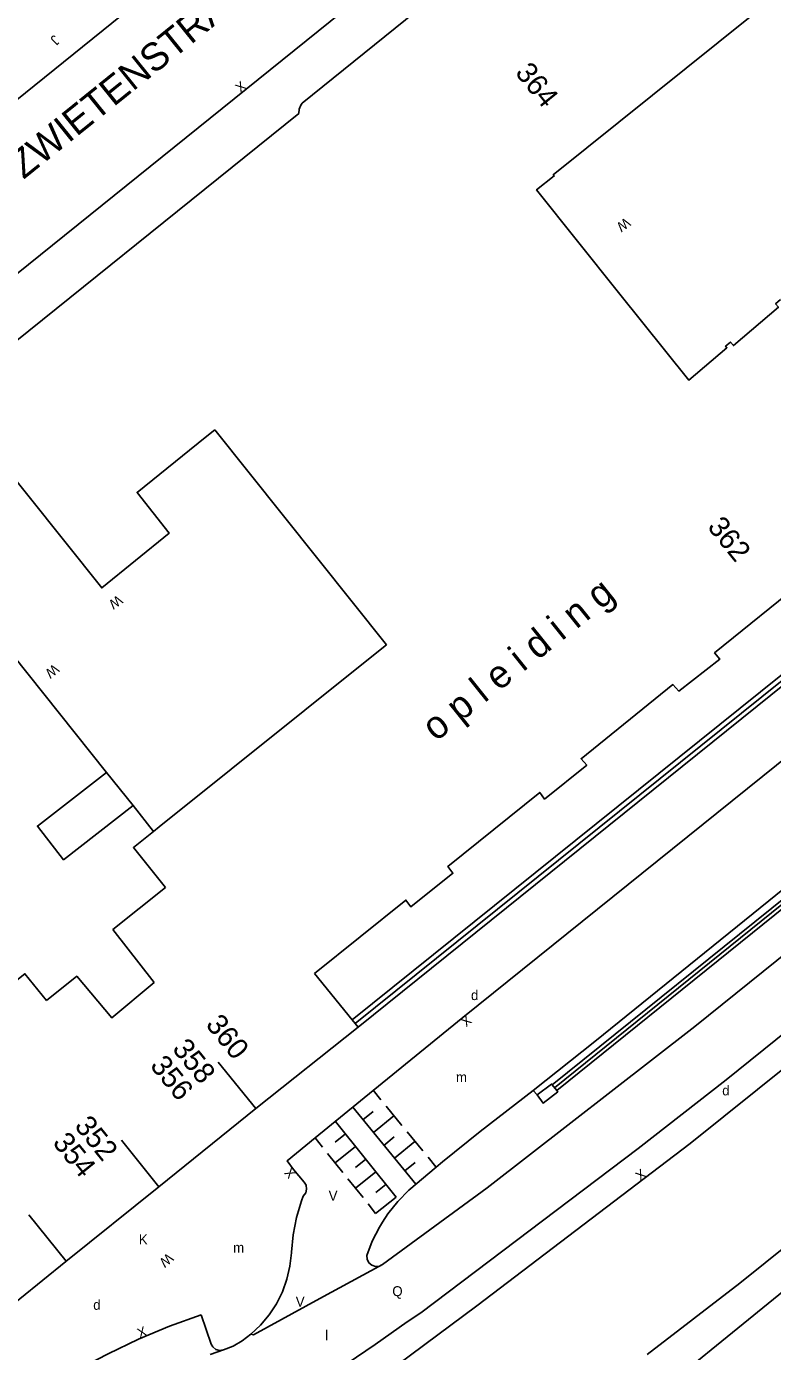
# Model space of a CAD drawing. Extents: x 134999 to 136502, y 457398 to 459002.
# Drawn here: x 135330.7 to 135368.2, y 458061.8 to 458128.5 of the extents above; entities that cross this region are included whole.
import ezdxf

# ---------------------------------------------------------------- set-up
doc = ezdxf.new("R2010")
doc.units = 0
for name, color, linetype in [('RI_DGTB_15', 7, 'Continuous'), ('RI_DGTB_2', 7, 'Continuous'), ('RI_DGTB_29', 7, 'Continuous'), ('RI_DGTB_30', 7, 'Continuous'), ('RI_DGTB_31', 7, 'Continuous'), ('RI_DGTB_35', 7, 'Continuous'), ('RI_DGTB_36', 7, 'Continuous'), ('RI_DGTB_37', 7, 'Continuous'), ('RI_DGTB_4', 7, 'Continuous'), ('RI_DGTB_40', 7, 'Continuous'), ('RI_DGTB_43', 7, 'Continuous'), ('RI_DGTB_48', 7, 'Continuous'), ('RI_DGTB_5', 7, 'Continuous'), ('RI_DGTB_53', 7, 'Continuous'), ('RI_DGTB_54', 7, 'Continuous'), ('RI_DGTB_6', 7, 'Continuous')]:
    doc.layers.add(name, color=color, linetype=linetype)

msp = doc.modelspace()

# ---------------------------------------------------------------- linework, layer by layer
at = {"layer": 'RI_DGTB_15'}
for p, q in [((135342.195, 458074.038), (135340.313, 458076.374)), ((135337.319, 458070.108), (135335.437, 458072.444)), ((135332.662, 458066.354), (135330.78, 458068.69))]:
    msp.add_line(p, q, dxfattribs=at)
at = {"layer": 'RI_DGTB_2'}
for p, q in [((135339.66, 458107.828), (135340.144, 458108.217)), ((135348.295, 458097.002), (135348.779, 458097.39))]:
    msp.add_line(p, q, dxfattribs=at)
msp.add_lwpolyline([(135340.144, 458108.217), (135348.779, 458097.39)], dxfattribs=at)
at = {"layer": 'RI_DGTB_31'}
for p, q in [((135348.1, 458074.967), (135348.495, 458074.484)), ((135347.079, 458074.106), (135350.253, 458070.233)), ((135348.76, 458074.162), (135349.552, 458073.196)), ((135349.261, 458069.583), (135346.207, 458073.393)), ((135347.595, 458073.475), (135348.111, 458073.899)), ((135348.122, 458072.832), (135349.155, 458073.679)), ((135346.713, 458072.762), (135346.199, 458072.35)), ((135349.815, 458072.874), (135350.608, 458071.907)), ((135345.558, 458072.098), (135345.187, 458072.56)), ((135347.222, 458072.127), (135346.194, 458071.303)), ((135348.65, 458072.188), (135349.167, 458072.611)), ((135349.179, 458071.544), (135350.212, 458072.391)), ((135346.577, 458070.827), (135345.812, 458071.78)), ((135347.732, 458071.491), (135347.218, 458071.079)), ((135349.707, 458070.899), (135350.223, 458071.323)), ((135350.872, 458071.586), (135351.268, 458071.102)), ((135348.241, 458070.855), (135347.214, 458070.031)), ((135347.596, 458069.555), (135346.832, 458070.508)), ((135348.751, 458070.219), (135348.237, 458069.807)), ((135348.233, 458068.759), (135349.261, 458069.583)), ((135348.233, 458068.759), (135347.85, 458069.237))]:
    msp.add_line(p, q, dxfattribs=at)
at = {"layer": 'RI_DGTB_4'}
for p, q in [((135335.009, 458083.051), (135337.078, 458080.396)), ((135342.195, 458074.038), (135347.347, 458078.144)), ((135347.347, 458078.144), (135347.056, 458078.501)), ((135337.319, 458070.108), (135342.195, 458074.038)), ((135332.646, 458066.341), (135337.319, 458070.108)), ((135327.996, 458062.592), (135332.646, 458066.341))]:
    msp.add_line(p, q, dxfattribs=at)
for points in [[(135378.258, 458148.459), (135377.937, 458148.857), (135378.045, 458148.933), (135376.694, 458150.623), (135344.533, 458124.656), (135344.463, 458124.568), (135344.38, 458124.367), (135344.374, 458124.149), (135326.723, 458109.937), (135326.927, 458109.681)], [(135360.461, 458115.135), (135356.328, 458120.306), (135357.225, 458121.001), (135357.168, 458121.059), (135382.156, 458141.133), (135382.276, 458140.999), (135383.16, 458141.706)], [(135360.461, 458115.135), (135363.99, 458110.721), (135365.907, 458112.348), (135365.843, 458112.423), (135366.086, 458112.63), (135366.235, 458112.456), (135368.507, 458114.384), (135368.359, 458114.558), (135368.61, 458114.771)], [(135326.927, 458109.681), (135334.445, 458100.254), (135337.837, 458103.011), (135336.225, 458105.064), (135339.66, 458107.828)], [(135370.987, 458101.303), (135370.961, 458100.842), (135370.939, 458100.742), (135370.842, 458100.583), (135370.687, 458100.479), (135370.504, 458100.449), (135370.19, 458100.543), (135369.906, 458100.708), (135365.288, 458096.981), (135365.56, 458096.669), (135363.486, 458095.063), (135363.183, 458095.388), (135358.57, 458091.652), (135358.855, 458091.333), (135356.737, 458089.62), (135356.49, 458089.957), (135351.861, 458086.222), (135352.121, 458085.885), (135350.01, 458084.19), (135349.757, 458084.534), (135345.15, 458080.837)], [(135337.34, 458088.221), (135348.295, 458097.002)], [(135337.655, 458085.172), (135336.042, 458087.181), (135337.057, 458087.994)], [(135337.057, 458087.994), (135337.34, 458088.221)], [(135345.15, 458080.837), (135347.056, 458078.501)]]:
    msp.add_lwpolyline(points, dxfattribs=at)
at = {"layer": 'RI_DGTB_48'}
for p, q in [((135334.687, 458090.966), (135327.081, 458100.504)), ((135337.057, 458087.994), (135336.022, 458089.292))]:
    msp.add_line(p, q, dxfattribs=at)
at = {"layer": 'RI_DGTB_5'}
msp.add_line((135335.009, 458083.051), (135337.655, 458085.172), dxfattribs=at)
for points in [[(135329.432, 458079.914), (135330.578, 458080.83), (135331.66, 458079.476)], [(135331.66, 458079.476), (135333.191, 458080.701), (135334.961, 458078.601), (135337.078, 458080.396)]]:
    msp.add_lwpolyline(points, dxfattribs=at)
at = {"layer": 'RI_DGTB_53'}
for p, q in [((135347.196, 458078.318), (135373.039, 458099.096)), ((135356.356, 458074.728), (135356.163, 458074.946)), ((135348.581, 458066.194), (135353.851, 458070.052)), ((135339.955, 458062.187), (135339.449, 458063.659)), ((135350.508, 458063.756), (135349.824, 458063.297)), ((135340.567, 458061.886), (135339.897, 458061.665))]:
    msp.add_line(p, q, dxfattribs=at)
for points in [[(135426.806, 458128.512), (135364.297, 458078.172), (135353.851, 458070.052)], [(135428.867, 458126.222), (135420.883, 458119.805), (135365.868, 458075.494), (135361.437, 458072.035), (135350.508, 458063.756)], [(135429.799, 458125.186), (135399.129, 458100.512), (135385.919, 458089.823), (135364.054, 458072.282), (135353.322, 458064.116), (135348.03, 458060.164), (135341.789, 458055.572), (135335.339, 458050.928), (135333.599, 458049.748)], [(135347.056, 458078.501), (135372.717, 458099.132), (135371.922, 458100.13), (135372.1, 458100.275)], [(135347.347, 458078.144), (135373.362, 458099.06), (135372.28, 458100.418), (135372.1, 458100.275)], [(135408.9, 458099.247), (135366.561, 458065.245), (135361.897, 458061.664)], [(135348.113, 458074.951), (135352.612, 458078.629)], [(135356.163, 458074.946), (135359.263, 458077.412)], [(135345.187, 458072.559), (135348.113, 458074.951)], [(135356.163, 458074.946), (135353.496, 458072.887), (135351.602, 458071.364), (135351.277, 458071.091)], [(135344.628, 458070.341), (135344.103, 458070.973), (135343.771, 458071.402), (135345.187, 458072.559)], [(135351.277, 458071.091), (135349.896, 458069.933)], [(135344.591, 458069.638), (135344.711, 458069.793), (135344.76, 458069.983), (135344.73, 458070.176), (135344.628, 458070.341)], [(135343.991, 458066.808), (135344.083, 458067.684), (135344.254, 458068.548), (135344.503, 458069.392), (135344.591, 458069.638)], [(135349.896, 458069.933), (135349.343, 458069.364), (135348.85, 458068.743), (135348.581, 458068.325)], [(135356.057, 458054.524), (135373.722, 458068.895)], [(135348.581, 458068.325), (135348.421, 458068.076), (135348.063, 458067.368), (135347.784, 458066.649)], [(135341.943, 458062.678), (135342.435, 458063.138), (135342.869, 458063.653), (135343.239, 458064.216), (135343.54, 458064.819), (135343.768, 458065.454), (135343.918, 458066.11), (135343.99, 458066.78), (135343.991, 458066.808)], [(135347.784, 458066.649), (135347.798, 458066.452), (135347.887, 458066.275), (135348.039, 458066.148), (135348.229, 458066.091), (135348.426, 458066.112), (135348.581, 458066.194)], [(135348.581, 458066.194), (135345.422, 458064.474), (135342.077, 458062.655), (135341.943, 458062.678)], [(135339.449, 458063.659), (135337.856, 458063.08), (135336.293, 458062.427), (135334.762, 458061.7), (135333.695, 458061.14)], [(135342.512, 458058.4), (135345.384, 458060.247), (135348.212, 458062.162), (135349.824, 458063.297)], [(135341.943, 458062.678), (135341.521, 458062.344), (135341.055, 458062.077), (135340.567, 458061.886)], [(135340.567, 458061.886), (135340.373, 458061.862), (135340.185, 458061.916), (135340.035, 458062.041), (135339.955, 458062.187)]]:
    msp.add_lwpolyline(points, dxfattribs=at)
at = {"layer": 'RI_DGTB_54'}
for p, q in [((135420.142, 458125.805), (135357.232, 458075.092)), ((135410.25, 458118.062), (135357.119, 458075.232)), ((135357.119, 458075.232), (135357.346, 458074.948))]:
    msp.add_line(p, q, dxfattribs=at)
for points in [[(135345.285, 458137.04), (135311.916, 458110.118)], [(135352.612, 458078.629), (135401.613, 458118.056), (135402.08, 458118.475), (135402.49, 458118.949), (135402.836, 458119.472), (135403.112, 458120.035), (135403.315, 458120.628), (135403.441, 458121.243), (135403.45, 458121.309), (135403.509, 458121.899), (135403.487, 458122.492), (135403.387, 458123.076), (135403.208, 458123.642), (135402.956, 458124.178), (135402.633, 458124.676), (135402.368, 458124.997), (135395.393, 458133.638)], [(135349.563, 458131.703), (135316.255, 458104.856)], [(135357.346, 458074.948), (135420.244, 458125.659), (135420.137, 458125.801)], [(135359.263, 458077.412), (135408.043, 458116.868)], [(135356.356, 458074.728), (135357.084, 458075.276), (135357.119, 458075.232)], [(135357.346, 458074.948), (135357.394, 458074.888), (135356.662, 458074.318), (135356.356, 458074.728)]]:
    msp.add_lwpolyline(points, dxfattribs=at)
at = {"layer": 'RI_DGTB_6'}
msp.add_line((135336.022, 458089.292), (135334.687, 458090.966), dxfattribs=at)
msp.add_lwpolyline([(135334.687, 458090.966), (135331.213, 458088.262), (135332.528, 458086.572), (135336.022, 458089.292)], dxfattribs=at)

# ---------------------------------------------------------------- texts
at = {"layer": 'RI_DGTB_29'}
for height, p in [(0.499, (135353.031, 458079.503)), (0.5, (135365.674, 458074.704)), (0.5, (135334.017, 458063.909))]:
    msp.add_text('d', height=height, dxfattribs=at).set_placement(p)
at = {"layer": 'RI_DGTB_30'}
for s, height, rotation, p in [('X', 0.499, 38.87177, (135341.428, 458125.146)), ('W', 0.499, 216.86903, (135360.812, 458118.927)), ('W', 0.499, 216.11934, (135335.258, 458099.924)), ('W', 0.499, 219.28924, (135332.04, 458096.455)), ('X', 0.5, 219.26346, (135352.806, 458078.787)), ('X', 0.5, 129.66189, (135344.263, 458070.781)), ('X', 0.5, 37.44284, (135361.55, 458070.365)), ('W', 0.5, 221.37683, (135337.776, 458066.8)), ('X', 0.5, 21.07358, (135336.351, 458062.465))]:
    msp.add_text(s, height=height, rotation=rotation, dxfattribs=at).set_placement(p)
for s, p in [('V', (135345.867, 458069.403)), ('K', (135336.311, 458067.203)), ('V', (135344.211, 458064.068))]:
    msp.add_text(s, height=0.5, dxfattribs=at).set_placement(p)
at = {"layer": 'RI_DGTB_31'}
msp.add_text('J', height=0.499, rotation=226.34431, dxfattribs=at).set_placement((135332.04, 458128.128))
msp.add_text('Q', height=0.5, dxfattribs=at).set_placement((135349.07, 458064.597))
at = {"layer": 'RI_DGTB_35'}
for s, p in [('364', (135355.215, 458126.177)), ('362', (135364.89, 458103.313)), ('360', (135339.638, 458078.252))]:
    msp.add_text(s, height=1.054, rotation=308.879, dxfattribs=at).set_placement(p)
at = {"layer": 'RI_DGTB_36'}
for s, p in [('358', (135337.955, 458077.031)), ('356', (135336.838, 458076.186)), ('352', (135333.035, 458073.147)), ('354', (135331.935, 458072.311))]:
    msp.add_text(s, height=1.054, rotation=308.879, dxfattribs=at).set_placement(p)
at = {"layer": 'RI_DGTB_37'}
msp.add_text('ADRIAAN VAN ZWIETENSTRAAT', height=1.4, rotation=38.87013, dxfattribs=at).set_placement((135320.221, 458112.506))
at = {"layer": 'RI_DGTB_40'}
msp.add_text('o p l e i d i n g', height=1.4, rotation=38.72538, dxfattribs=at).set_placement((135351.269, 458092.489))
at = {"layer": 'RI_DGTB_43'}
for s, p in [('m', (135352.272, 458075.373)), ('m', (135341.058, 458066.792)), ('l', (135345.691, 458062.374))]:
    msp.add_text(s, height=0.5, dxfattribs=at).set_placement(p)

doc.saveas('drawing.dxf')
